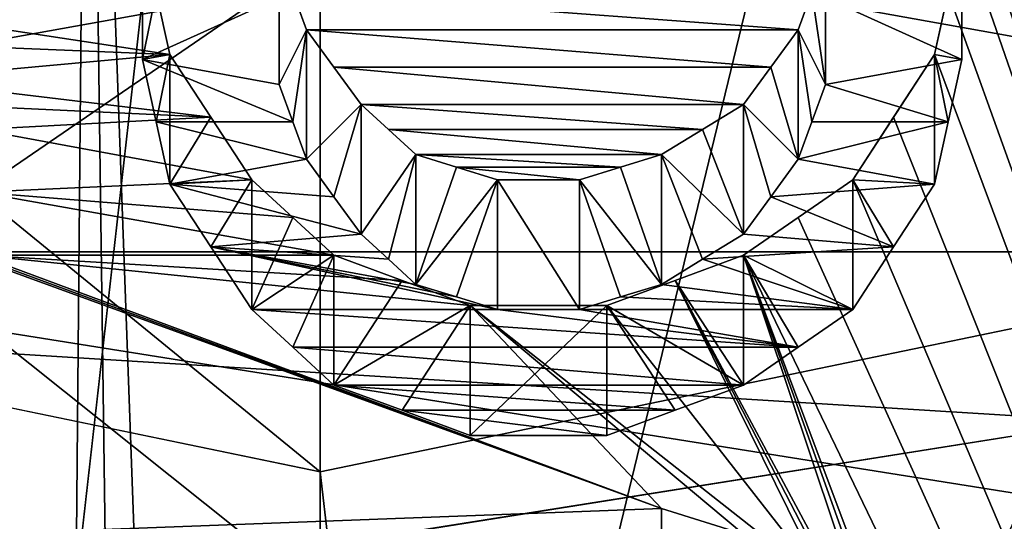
# Model space of a CAD drawing. Header units: millimetres. Extents: x -20 to 172, y -100 to 100.
# Tile 277 of 346: x 118.83 to 122.67, y 16.58 to 18.53. Entities that reach past the tile are written whole.
import ezdxf

# ---------------------------------------------------------------- set-up
doc = ezdxf.new("R2010")
doc.units = ezdxf.units.MM
doc.header["$LTSCALE"] = 37.722908
for name, color, linetype in [('1', 7, 'CONTINUOUS'), ('1792', 7, 'CONTINUOUS'), ('1803', 7, 'CONTINUOUS'), ('1820', 7, 'CONTINUOUS'), ('2112', 7, 'CONTINUOUS'), ('2113', 7, 'CONTINUOUS'), ('2114', 7, 'CONTINUOUS'), ('2115', 7, 'CONTINUOUS'), ('2116', 7, 'CONTINUOUS'), ('2117', 7, 'CONTINUOUS'), ('2118', 7, 'CONTINUOUS'), ('2119', 7, 'CONTINUOUS'), ('2128', 7, 'CONTINUOUS'), ('2186', 7, 'CONTINUOUS'), ('2187', 7, 'CONTINUOUS'), ('2188', 7, 'CONTINUOUS'), ('2189', 7, 'CONTINUOUS'), ('2190', 7, 'CONTINUOUS'), ('2191', 7, 'CONTINUOUS'), ('2192', 7, 'CONTINUOUS'), ('2193', 7, 'CONTINUOUS'), ('2194', 7, 'CONTINUOUS'), ('2195', 7, 'CONTINUOUS'), ('2196', 7, 'CONTINUOUS'), ('2197', 7, 'CONTINUOUS'), ('2198', 7, 'CONTINUOUS'), ('2199', 7, 'CONTINUOUS'), ('2248', 7, 'CONTINUOUS'), ('2249', 7, 'CONTINUOUS'), ('2406', 7, 'CONTINUOUS'), ('2407', 7, 'CONTINUOUS'), ('3', 7, 'CONTINUOUS'), ('3021', 7, 'CONTINUOUS'), ('3038', 7, 'CONTINUOUS'), ('3624', 7, 'CONTINUOUS'), ('3625', 7, 'CONTINUOUS'), ('3628', 7, 'CONTINUOUS'), ('3629', 7, 'CONTINUOUS'), ('3630', 7, 'CONTINUOUS'), ('3631', 7, 'CONTINUOUS'), ('3635', 7, 'CONTINUOUS'), ('3638', 7, 'CONTINUOUS'), ('3657', 7, 'CONTINUOUS'), ('43', 7, 'CONTINUOUS'), ('48', 7, 'CONTINUOUS')]:
    doc.layers.add(name, color=color, linetype=linetype)

msp = doc.modelspace()

# ---------------------------------------------------------------- linework, layer by layer
at = {"layer": '1', "color": 250, "linetype": 'Continuous', "true_color": 0x323232}
for points in [[(157, 14.875, -25.7643), (157, 25.7643, -14.875), (-19.8395, 14.875, -25.7643), (157, 14.875, -25.7643)], [(-19.8395, 14.875, -25.7643), (157, 25.7643, -14.875), (-19.8395, 25.7643, -14.875), (-19.8395, 14.875, -25.7643)]]:
    msp.add_3dface(points, dxfattribs=at)
at = {"layer": '1792', "color": 250, "linetype": 'Continuous', "true_color": 0x191919}
for points in [[(120, 19.3525, 88.4804), (116.325, 19.953, 89.0404), (115.3685, 18.3933, 90.1418), (120, 19.3525, 88.4804)], [(124.6315, 18.3933, 90.1418), (123.675, 19.953, 89.0404), (120, 19.3525, 88.4804), (124.6315, 18.3933, 90.1418)], [(116.325, 18.5674, 88.2404), (120, 19.3525, 88.4804), (115.3685, 18.3933, 90.1418), (116.325, 18.5674, 88.2404)], [(123.675, 18.5674, 88.2404), (124.6315, 18.3933, 90.1418), (120, 19.3525, 88.4804), (123.675, 18.5674, 88.2404)]]:
    msp.add_3dface(points, dxfattribs=at)
at = {"layer": '1803', "color": 250, "linetype": 'Continuous', "true_color": 0x323232}
for points in [[(153.1595, 4.0619, -42.0543), (153.1595, 21.125, -36.5896), (86.8405, 4.0619, -42.0543), (153.1595, 4.0619, -42.0543)], [(86.8405, 4.0619, -42.0543), (153.1595, 21.125, -36.5896), (86.8405, 21.125, -36.5896), (86.8405, 4.0619, -42.0543)]]:
    msp.add_3dface(points, dxfattribs=at)
at = {"layer": '1820', "color": 250, "linetype": 'Continuous', "true_color": 0x323232}
for points in [[(126.2299, 24.125, -41.7857), (126.2299, 8.1204, -47.5618), (122.5, 23.6544, -42.0539), (126.2299, 24.125, -41.7857)], [(122.5, 23.6544, -42.0539), (126.2299, 8.1204, -47.5618), (122.5, 23.2903, -42.2567), (122.5, 23.6544, -42.0539)], [(122.5, 23.2903, -42.2567), (126.2299, 8.1204, -47.5618), (122.5, 22.9244, -42.4563), (122.5, 23.2903, -42.2567)], [(122.5, 22.9244, -42.4563), (126.2299, 8.1204, -47.5618), (122.4468, 22.7408, -42.5549), (122.5, 22.9244, -42.4563)], [(122.4468, 22.7408, -42.5549), (126.2299, 8.1204, -47.5618), (122.3936, 22.5567, -42.6527), (122.4468, 22.7408, -42.5549)], [(122.3936, 22.5567, -42.6527), (126.2299, 8.1204, -47.5618), (122.2872, 22.3722, -42.7498), (122.3936, 22.5567, -42.6527)], [(122.2872, 22.3722, -42.7498), (126.2299, 8.1204, -47.5618), (122.1809, 22.1872, -42.8461), (122.2872, 22.3722, -42.7498)], [(122.1809, 22.1872, -42.8461), (126.2299, 8.1204, -47.5618), (122.0745, 22.0482, -42.9178), (122.1809, 22.1872, -42.8461)], [(122.0745, 22.0482, -42.9178), (126.2299, 8.1204, -47.5618), (121.9681, 21.9089, -42.9891), (122.0745, 22.0482, -42.9178)], [(121.9681, 21.9089, -42.9891), (126.2299, 8.1204, -47.5618), (121.8085, 21.8159, -43.0363), (121.9681, 21.9089, -42.9891)], [(121.8085, 21.8159, -43.0363), (126.2299, 8.1204, -47.5618), (122.3936, 19.837, -43.9836), (121.8085, 21.8159, -43.0363)], [(122.3936, 19.837, -43.9836), (126.2299, 8.1204, -47.5618), (122.4468, 19.5979, -44.0906), (122.3936, 19.837, -43.9836)], [(122.4468, 19.5979, -44.0906), (126.2299, 8.1204, -47.5618), (122.5, 19.3584, -44.1963), (122.4468, 19.5979, -44.0906)], [(122.5, 19.3584, -44.1963), (126.2299, 8.1204, -47.5618), (122.5, 19.1179, -44.3009), (122.5, 19.3584, -44.1963)], [(122.5, 19.1179, -44.3009), (126.2299, 8.1204, -47.5618), (122.5, 18.8769, -44.4041), (122.5, 19.1179, -44.3009)], [(122.5, 18.8769, -44.4041), (126.2299, 8.1204, -47.5618), (122.4468, 18.635, -44.5062), (122.5, 18.8769, -44.4041)], [(119.4149, 18.3926, -44.6069), (118.1383, 18.5867, -44.5264), (119.3617, 18.635, -44.5062), (119.4149, 18.3926, -44.6069)], [(121.9149, 18.6351, -44.5061), (121.8617, 18.4897, -44.5667), (119.8936, 18.6351, -44.5061), (121.9149, 18.6351, -44.5061)], [(119.8936, 18.6351, -44.5061), (121.8617, 18.4897, -44.5667), (119.9468, 18.4897, -44.5667), (119.8936, 18.6351, -44.5061)], [(122.4468, 18.635, -44.5062), (126.2299, 8.1204, -47.5618), (122.3936, 18.3926, -44.6069), (122.4468, 18.635, -44.5062)], [(118.2447, 18.4411, -44.5869), (118.1383, 18.5867, -44.5264), (119.4149, 18.3926, -44.6069), (118.2447, 18.4411, -44.5869)], [(121.8617, 18.4897, -44.5667), (121.7553, 18.344, -44.6269), (119.9468, 18.4897, -44.5667), (121.8617, 18.4897, -44.5667)], [(119.9468, 18.4897, -44.5667), (121.7553, 18.344, -44.6269), (120.0532, 18.344, -44.6269), (119.9468, 18.4897, -44.5667)], [(118.3511, 18.2954, -44.6469), (118.2447, 18.4411, -44.5869), (119.4149, 18.3926, -44.6069), (118.3511, 18.2954, -44.6469)], [(119.5745, 18.1492, -44.7065), (118.3511, 18.2954, -44.6469), (119.4149, 18.3926, -44.6069), (119.5745, 18.1492, -44.7065)], [(122.3936, 18.3926, -44.6069), (126.2299, 8.1204, -47.5618), (122.234, 18.1492, -44.7065), (122.3936, 18.3926, -44.6069)], [(121.6489, 18.1981, -44.6866), (120.1596, 18.1981, -44.6866), (120.0532, 18.344, -44.6269), (121.6489, 18.1981, -44.6866)], [(121.7553, 18.344, -44.6269), (121.6489, 18.1981, -44.6866), (120.0532, 18.344, -44.6269), (121.7553, 18.344, -44.6269)], [(118.5107, 18.198, -44.6866), (118.3511, 18.2954, -44.6469), (119.5745, 18.1492, -44.7065), (118.5107, 18.198, -44.6866)], [(118.6702, 18.1006, -44.7262), (118.5107, 18.198, -44.6866), (119.5745, 18.1492, -44.7065), (118.6702, 18.1006, -44.7262)], [(120.266, 18.1006, -44.7262), (120.1596, 18.1981, -44.6866), (121.4893, 18.1006, -44.7262), (120.266, 18.1006, -44.7262)], [(121.4893, 18.1006, -44.7262), (120.1596, 18.1981, -44.6866), (121.6489, 18.1981, -44.6866), (121.4893, 18.1006, -44.7262)], [(119.734, 17.9054, -44.8047), (118.6702, 18.1006, -44.7262), (119.5745, 18.1492, -44.7065), (119.734, 17.9054, -44.8047)], [(122.234, 18.1492, -44.7065), (126.2299, 8.1204, -47.5618), (122.0745, 17.9054, -44.8047), (122.234, 18.1492, -44.7065)], [(118.6702, 17.8564, -44.8242), (118.6702, 18.1006, -44.7262), (119.734, 17.9054, -44.8047), (118.6702, 17.8564, -44.8242)], [(120.3723, 18.003, -44.7655), (120.266, 18.1006, -44.7262), (121.3298, 18.003, -44.7655), (120.3723, 18.003, -44.7655)], [(121.3298, 18.003, -44.7655), (120.266, 18.1006, -44.7262), (121.4893, 18.1006, -44.7262), (121.3298, 18.003, -44.7655)], [(120.5319, 17.9542, -44.7851), (120.3723, 18.003, -44.7655), (121.1702, 17.9542, -44.7851), (120.5319, 17.9542, -44.7851)], [(121.1702, 17.9542, -44.7851), (120.3723, 18.003, -44.7655), (121.3298, 18.003, -44.7655), (121.1702, 17.9542, -44.7851)], [(120.6915, 17.9054, -44.8047), (120.5319, 17.9542, -44.7851), (121.0106, 17.9054, -44.8047), (120.6915, 17.9054, -44.8047)], [(121.0106, 17.9054, -44.8047), (120.5319, 17.9542, -44.7851), (121.1702, 17.9542, -44.7851), (121.0106, 17.9054, -44.8047)], [(119.8937, 17.7586, -44.8631), (118.6702, 17.8564, -44.8242), (119.734, 17.9054, -44.8047), (119.8937, 17.7586, -44.8631)], [(122.0745, 17.9054, -44.8047), (126.2299, 8.1204, -47.5618), (121.8616, 17.7586, -44.8631), (122.0745, 17.9054, -44.8047)], [(118.6702, 17.6117, -44.921), (118.6702, 17.8564, -44.8242), (120.0532, 17.6117, -44.921), (118.6702, 17.6117, -44.921)], [(120.0532, 17.6117, -44.921), (118.6702, 17.8564, -44.8242), (119.8937, 17.7586, -44.8631), (120.0532, 17.6117, -44.921)], [(121.8616, 17.7586, -44.8631), (126.2299, 8.1204, -47.5618), (121.6489, 17.6117, -44.921), (121.8616, 17.7586, -44.8631)], [(118.3511, 17.7097, -44.8824), (118.5107, 17.6607, -44.9017), (121.3298, 16.625, -45.2954), (118.3511, 17.7097, -44.8824)], [(118.6702, 16.5257, -45.3317), (118.3511, 17.7097, -44.8824), (121.3298, 16.625, -45.2954), (118.6702, 16.5257, -45.3317)], [(118.6702, 17.6117, -44.921), (121.3298, 16.625, -45.2954), (118.5107, 17.6607, -44.9017), (118.6702, 17.6117, -44.921)], [(120.5851, 17.4153, -44.9975), (118.6702, 17.6117, -44.921), (120.3192, 17.5135, -44.9593), (120.5851, 17.4153, -44.9975)], [(118.6702, 17.6117, -44.921), (120.5851, 17.4153, -44.9975), (121.3298, 16.625, -45.2954), (118.6702, 17.6117, -44.921)], [(120.3192, 17.5135, -44.9593), (118.6702, 17.6117, -44.921), (120.0532, 17.6117, -44.921), (120.3192, 17.5135, -44.9593)], [(121.3829, 17.5135, -44.9593), (121.6489, 17.6117, -44.921), (122.1809, 16.0274, -45.5103), (121.3829, 17.5135, -44.9593)], [(121.6489, 17.6117, -44.921), (126.2299, 8.1204, -47.5618), (122.3936, 15.6266, -45.6494), (121.6489, 17.6117, -44.921)], [(122.1809, 16.0274, -45.5103), (121.6489, 17.6117, -44.921), (122.2873, 15.8271, -45.5803), (122.1809, 16.0274, -45.5103)], [(122.2873, 15.8271, -45.5803), (121.6489, 17.6117, -44.921), (122.3936, 15.6266, -45.6494), (122.2873, 15.8271, -45.5803)], [(121.117, 17.4153, -44.9975), (121.3829, 17.5135, -44.9593), (121.9681, 16.3267, -45.4037), (121.117, 17.4153, -44.9975)], [(121.9681, 16.3267, -45.4037), (121.3829, 17.5135, -44.9593), (122.0745, 16.1771, -45.4573), (121.9681, 16.3267, -45.4037)], [(122.0745, 16.1771, -45.4573), (121.3829, 17.5135, -44.9593), (122.1809, 16.0274, -45.5103), (122.0745, 16.1771, -45.4573)], [(120.5851, 17.4153, -44.9975), (121.117, 17.4153, -44.9975), (121.9681, 16.3267, -45.4037), (120.5851, 17.4153, -44.9975)], [(121.3298, 16.625, -45.2954), (120.5851, 17.4153, -44.9975), (121.6489, 16.5257, -45.3317), (121.3298, 16.625, -45.2954)], [(121.6489, 16.5257, -45.3317), (120.5851, 17.4153, -44.9975), (121.9681, 16.3267, -45.4037), (121.6489, 16.5257, -45.3317)], [(121.3298, 16.3764, -45.3859), (118.6702, 16.5257, -45.3317), (121.3298, 16.625, -45.2954), (121.3298, 16.3764, -45.3859)]]:
    msp.add_3dface(points, dxfattribs=at)
at = {"layer": '2112', "color": 250, "linetype": 'Continuous', "true_color": 0x323232}
msp.add_3dface([(119.3085, 18.3731, -43.5315), (119.3085, 18.8769, -44.4041), (119.3085, 18.6145, -43.4288), (119.3085, 18.3731, -43.5315)], dxfattribs=at)
at = {"layer": '2113', "color": 250, "linetype": 'Continuous', "true_color": 0x323232}
for points in [[(119.3617, 18.635, -44.5062), (119.3085, 18.8769, -44.4041), (119.3085, 18.3731, -43.5315), (119.3617, 18.635, -44.5062)], [(119.4149, 18.3926, -44.6069), (119.3617, 18.635, -44.5062), (119.3085, 18.3731, -43.5315), (119.4149, 18.3926, -44.6069)], [(119.3617, 18.1309, -43.6329), (119.4149, 18.3926, -44.6069), (119.3085, 18.3731, -43.5315), (119.3617, 18.1309, -43.6329)], [(119.4149, 17.8881, -43.733), (119.4149, 18.3926, -44.6069), (119.3617, 18.1309, -43.6329), (119.4149, 17.8881, -43.733)]]:
    msp.add_3dface(points, dxfattribs=at)
at = {"layer": '2114', "color": 250, "linetype": 'Continuous', "true_color": 0x323232}
for points in [[(119.5745, 18.1492, -44.7065), (119.4149, 18.3926, -44.6069), (119.4149, 17.8881, -43.733), (119.5745, 18.1492, -44.7065)], [(119.734, 17.9054, -44.8047), (119.5745, 18.1492, -44.7065), (119.4149, 17.8881, -43.733), (119.734, 17.9054, -44.8047)], [(119.5746, 17.6443, -43.832), (119.734, 17.9054, -44.8047), (119.4149, 17.8881, -43.733), (119.5746, 17.6443, -43.832)], [(119.734, 17.4001, -43.9295), (119.734, 17.9054, -44.8047), (119.5746, 17.6443, -43.832), (119.734, 17.4001, -43.9295)]]:
    msp.add_3dface(points, dxfattribs=at)
at = {"layer": '2115', "color": 250, "linetype": 'Continuous', "true_color": 0x323232}
for points in [[(119.8937, 17.7586, -44.8631), (119.734, 17.9054, -44.8047), (119.734, 17.4001, -43.9295), (119.8937, 17.7586, -44.8631)], [(120.0532, 17.6117, -44.921), (119.8937, 17.7586, -44.8631), (119.734, 17.4001, -43.9295), (120.0532, 17.6117, -44.921)], [(119.8937, 17.253, -43.9874), (120.0532, 17.6117, -44.921), (119.734, 17.4001, -43.9295), (119.8937, 17.253, -43.9874)], [(120.0532, 17.1059, -44.0449), (120.0532, 17.6117, -44.921), (119.8937, 17.253, -43.9874), (120.0532, 17.1059, -44.0449)]]:
    msp.add_3dface(points, dxfattribs=at)
at = {"layer": '2116', "color": 250, "linetype": 'Continuous', "true_color": 0x323232}
for points in [[(120.1596, 18.1981, -44.6866), (120.266, 18.1006, -44.7262), (120.3723, 18.003, -44.7655), (120.1596, 18.1981, -44.6866)], [(120.1596, 18.1981, -44.6866), (120.3723, 18.003, -44.7655), (120.1596, 17.6932, -43.8122), (120.1596, 18.1981, -44.6866)], [(120.1596, 17.6932, -43.8122), (120.3723, 18.003, -44.7655), (120.266, 17.5956, -43.8515), (120.1596, 17.6932, -43.8122)], [(120.3723, 18.003, -44.7655), (120.3723, 17.4979, -43.8906), (120.266, 17.5956, -43.8515), (120.3723, 18.003, -44.7655)]]:
    msp.add_3dface(points, dxfattribs=at)
at = {"layer": '2117', "color": 250, "linetype": 'Continuous', "true_color": 0x323232}
for points in [[(120.1596, 18.1981, -44.6866), (119.9468, 18.4897, -44.5667), (120.0532, 18.344, -44.6269), (120.1596, 18.1981, -44.6866)], [(119.9468, 18.4897, -44.5667), (120.1596, 18.1981, -44.6866), (119.9468, 17.9853, -43.6931), (119.9468, 18.4897, -44.5667)], [(119.9468, 17.9853, -43.6931), (120.1596, 18.1981, -44.6866), (120.0532, 17.8394, -43.7529), (119.9468, 17.9853, -43.6931)], [(120.0532, 17.8394, -43.7529), (120.1596, 18.1981, -44.6866), (120.1596, 17.6932, -43.8122), (120.0532, 17.8394, -43.7529)]]:
    msp.add_3dface(points, dxfattribs=at)
at = {"layer": '2118', "color": 250, "linetype": 'Continuous', "true_color": 0x323232}
for points in [[(119.8404, 18.7803, -44.4451), (119.8936, 18.6351, -44.5061), (119.9468, 18.4897, -44.5667), (119.8404, 18.7803, -44.4451)], [(119.8404, 18.7803, -44.4451), (119.9468, 18.4897, -44.5667), (119.8404, 18.2763, -43.5722), (119.8404, 18.7803, -44.4451)], [(119.8404, 18.2763, -43.5722), (119.9468, 18.4897, -44.5667), (119.8936, 18.1309, -43.6329), (119.8404, 18.2763, -43.5722)], [(119.8936, 18.1309, -43.6329), (119.9468, 18.4897, -44.5667), (119.9468, 17.9853, -43.6931), (119.8936, 18.1309, -43.6329)]]:
    msp.add_3dface(points, dxfattribs=at)
at = {"layer": '2119', "color": 250, "linetype": 'Continuous', "true_color": 0x323232}
msp.add_3dface([(119.8404, 18.6144, -43.4289), (119.8404, 18.7803, -44.4451), (119.8404, 18.2763, -43.5722), (119.8404, 18.6144, -43.4289)], dxfattribs=at)
at = {"layer": '2128', "color": 250, "linetype": 'Continuous', "true_color": 0x323232}
for points in [[(119.3085, 18.3731, -43.5315), (119.3085, 18.6145, -43.4288), (119.8404, 18.6144, -43.4289), (119.3085, 18.3731, -43.5315)], [(119.3085, 18.3731, -43.5315), (119.8404, 18.6144, -43.4289), (119.8404, 18.2763, -43.5722), (119.3085, 18.3731, -43.5315)], [(122.5, 18.6145, -43.4288), (122.5, 18.3731, -43.5315), (121.9681, 18.6144, -43.4289), (122.5, 18.6145, -43.4288)], [(122.5, 18.3731, -43.5315), (121.9681, 18.2763, -43.5722), (121.9681, 18.6144, -43.4289), (122.5, 18.3731, -43.5315)], [(119.3617, 18.1309, -43.6329), (119.3085, 18.3731, -43.5315), (119.8936, 18.1309, -43.6329), (119.3617, 18.1309, -43.6329)], [(119.3085, 18.3731, -43.5315), (119.8404, 18.2763, -43.5722), (119.8936, 18.1309, -43.6329), (119.3085, 18.3731, -43.5315)], [(122.5, 18.3731, -43.5315), (122.4468, 18.1309, -43.6329), (121.9681, 18.2763, -43.5722), (122.5, 18.3731, -43.5315)], [(122.4468, 18.1309, -43.6329), (121.9149, 18.1309, -43.6329), (121.9681, 18.2763, -43.5722), (122.4468, 18.1309, -43.6329)], [(119.4149, 17.8881, -43.733), (119.3617, 18.1309, -43.6329), (119.9468, 17.9853, -43.6931), (119.4149, 17.8881, -43.733)], [(119.3617, 18.1309, -43.6329), (119.8936, 18.1309, -43.6329), (119.9468, 17.9853, -43.6931), (119.3617, 18.1309, -43.6329)], [(122.4468, 18.1309, -43.6329), (122.3936, 17.8881, -43.733), (121.8617, 17.9853, -43.6931), (122.4468, 18.1309, -43.6329)], [(122.4468, 18.1309, -43.6329), (121.8617, 17.9853, -43.6931), (121.9149, 18.1309, -43.6329), (122.4468, 18.1309, -43.6329)], [(119.4149, 17.8881, -43.733), (119.9468, 17.9853, -43.6931), (120.0532, 17.8394, -43.7529), (119.4149, 17.8881, -43.733)], [(122.3936, 17.8881, -43.733), (121.7553, 17.8394, -43.7529), (121.8617, 17.9853, -43.6931), (122.3936, 17.8881, -43.733)], [(119.5746, 17.6443, -43.832), (119.4149, 17.8881, -43.733), (120.1596, 17.6932, -43.8122), (119.5746, 17.6443, -43.832)], [(119.4149, 17.8881, -43.733), (120.0532, 17.8394, -43.7529), (120.1596, 17.6932, -43.8122), (119.4149, 17.8881, -43.733)], [(122.3936, 17.8881, -43.733), (122.234, 17.6443, -43.832), (121.7553, 17.8394, -43.7529), (122.3936, 17.8881, -43.733)], [(122.234, 17.6443, -43.832), (121.6489, 17.6932, -43.8122), (121.7553, 17.8394, -43.7529), (122.234, 17.6443, -43.832)], [(119.5746, 17.6443, -43.832), (120.1596, 17.6932, -43.8122), (120.266, 17.5956, -43.8515), (119.5746, 17.6443, -43.832)], [(122.234, 17.6443, -43.832), (121.4893, 17.5956, -43.8515), (121.6489, 17.6932, -43.8122), (122.234, 17.6443, -43.832)], [(119.734, 17.4001, -43.9295), (119.5746, 17.6443, -43.832), (120.6915, 17.4001, -43.9295), (119.734, 17.4001, -43.9295)], [(119.5746, 17.6443, -43.832), (120.3723, 17.4979, -43.8906), (120.5319, 17.449, -43.9101), (119.5746, 17.6443, -43.832)], [(120.3723, 17.4979, -43.8906), (119.5746, 17.6443, -43.832), (120.266, 17.5956, -43.8515), (120.3723, 17.4979, -43.8906)], [(119.5746, 17.6443, -43.832), (120.5319, 17.449, -43.9101), (120.6915, 17.4001, -43.9295), (119.5746, 17.6443, -43.832)], [(122.234, 17.6443, -43.832), (122.0745, 17.4001, -43.9295), (121.4893, 17.5956, -43.8515), (122.234, 17.6443, -43.832)], [(122.0745, 17.4001, -43.9295), (121.3298, 17.4979, -43.8906), (121.4893, 17.5956, -43.8515), (122.0745, 17.4001, -43.9295)], [(122.0745, 17.4001, -43.9295), (121.1702, 17.449, -43.9101), (121.3298, 17.4979, -43.8906), (122.0745, 17.4001, -43.9295)], [(122.0745, 17.4001, -43.9295), (121.0106, 17.4001, -43.9295), (121.1702, 17.449, -43.9101), (122.0745, 17.4001, -43.9295)], [(119.8937, 17.253, -43.9874), (119.734, 17.4001, -43.9295), (121.8616, 17.2531, -43.9874), (119.8937, 17.253, -43.9874)], [(121.8616, 17.2531, -43.9874), (119.734, 17.4001, -43.9295), (120.6915, 17.4001, -43.9295), (121.8616, 17.2531, -43.9874)], [(121.8616, 17.2531, -43.9874), (120.6915, 17.4001, -43.9295), (121.0106, 17.4001, -43.9295), (121.8616, 17.2531, -43.9874)], [(122.0745, 17.4001, -43.9295), (121.8616, 17.2531, -43.9874), (121.0106, 17.4001, -43.9295), (122.0745, 17.4001, -43.9295)], [(119.8937, 17.253, -43.9874), (121.8616, 17.2531, -43.9874), (121.6489, 17.1059, -44.0449), (119.8937, 17.253, -43.9874)], [(120.0532, 17.1059, -44.0449), (119.8937, 17.253, -43.9874), (121.6489, 17.1059, -44.0449), (120.0532, 17.1059, -44.0449)], [(120.0532, 17.1059, -44.0449), (121.6489, 17.1059, -44.0449), (121.3829, 17.0075, -44.083), (120.0532, 17.1059, -44.0449)], [(120.0532, 17.1059, -44.0449), (121.3829, 17.0075, -44.083), (120.3192, 17.0075, -44.083), (120.0532, 17.1059, -44.0449)], [(121.3829, 17.0075, -44.083), (121.117, 16.9091, -44.1208), (120.3192, 17.0075, -44.083), (121.3829, 17.0075, -44.083)], [(121.117, 16.9091, -44.1208), (120.5851, 16.9091, -44.1208), (120.3192, 17.0075, -44.083), (121.117, 16.9091, -44.1208)]]:
    msp.add_3dface(points, dxfattribs=at)
at = {"layer": '2186', "color": 250, "linetype": 'Continuous', "true_color": 0x323232}
msp.add_3dface([(122.5, 18.6145, -43.4288), (122.5, 18.8769, -44.4041), (122.5, 18.3731, -43.5315), (122.5, 18.6145, -43.4288)], dxfattribs=at)
at = {"layer": '2187', "color": 250, "linetype": 'Continuous', "true_color": 0x323232}
for points in [[(122.5, 18.8769, -44.4041), (122.4468, 18.635, -44.5062), (122.3936, 18.3926, -44.6069), (122.5, 18.8769, -44.4041)], [(122.5, 18.8769, -44.4041), (122.3936, 18.3926, -44.6069), (122.5, 18.3731, -43.5315), (122.5, 18.8769, -44.4041)], [(122.5, 18.3731, -43.5315), (122.3936, 18.3926, -44.6069), (122.4468, 18.1309, -43.6329), (122.5, 18.3731, -43.5315)], [(122.4468, 18.1309, -43.6329), (122.3936, 18.3926, -44.6069), (122.3936, 17.8881, -43.733), (122.4468, 18.1309, -43.6329)]]:
    msp.add_3dface(points, dxfattribs=at)
at = {"layer": '2188', "color": 250, "linetype": 'Continuous', "true_color": 0x323232}
for points in [[(122.3936, 18.3926, -44.6069), (122.234, 18.1492, -44.7065), (122.0745, 17.9054, -44.8047), (122.3936, 18.3926, -44.6069)], [(122.3936, 18.3926, -44.6069), (122.0745, 17.9054, -44.8047), (122.3936, 17.8881, -43.733), (122.3936, 18.3926, -44.6069)], [(122.3936, 17.8881, -43.733), (122.0745, 17.9054, -44.8047), (122.234, 17.6443, -43.832), (122.3936, 17.8881, -43.733)], [(122.234, 17.6443, -43.832), (122.0745, 17.9054, -44.8047), (122.0745, 17.4001, -43.9295), (122.234, 17.6443, -43.832)]]:
    msp.add_3dface(points, dxfattribs=at)
at = {"layer": '2189', "color": 250, "linetype": 'Continuous', "true_color": 0x323232}
for points in [[(122.0745, 17.9054, -44.8047), (121.8616, 17.7586, -44.8631), (121.6489, 17.6117, -44.921), (122.0745, 17.9054, -44.8047)], [(122.0745, 17.9054, -44.8047), (121.6489, 17.6117, -44.921), (122.0745, 17.4001, -43.9295), (122.0745, 17.9054, -44.8047)], [(122.0745, 17.4001, -43.9295), (121.6489, 17.6117, -44.921), (121.8616, 17.2531, -43.9874), (122.0745, 17.4001, -43.9295)], [(121.8616, 17.2531, -43.9874), (121.6489, 17.6117, -44.921), (121.6489, 17.1059, -44.0449), (121.8616, 17.2531, -43.9874)]]:
    msp.add_3dface(points, dxfattribs=at)
at = {"layer": '2190', "color": 250, "linetype": 'Continuous', "true_color": 0x323232}
for points in [[(121.6489, 17.6117, -44.921), (121.3829, 17.5135, -44.9593), (121.6489, 17.1059, -44.0449), (121.6489, 17.6117, -44.921)], [(121.117, 17.4153, -44.9975), (121.6489, 17.1059, -44.0449), (121.3829, 17.5135, -44.9593), (121.117, 17.4153, -44.9975)], [(121.6489, 17.1059, -44.0449), (121.117, 17.4153, -44.9975), (121.3829, 17.0075, -44.083), (121.6489, 17.1059, -44.0449)], [(121.3829, 17.0075, -44.083), (121.117, 17.4153, -44.9975), (121.117, 16.9091, -44.1208), (121.3829, 17.0075, -44.083)]]:
    msp.add_3dface(points, dxfattribs=at)
at = {"layer": '2191', "color": 250, "linetype": 'Continuous', "true_color": 0x323232}
for points in [[(121.117, 17.4153, -44.9975), (120.5851, 17.4153, -44.9975), (120.5851, 16.9091, -44.1208), (121.117, 17.4153, -44.9975)], [(121.117, 16.9091, -44.1208), (121.117, 17.4153, -44.9975), (120.5851, 16.9091, -44.1208), (121.117, 16.9091, -44.1208)]]:
    msp.add_3dface(points, dxfattribs=at)
at = {"layer": '2192', "color": 250, "linetype": 'Continuous', "true_color": 0x323232}
for points in [[(120.3192, 17.5135, -44.9593), (120.0532, 17.6117, -44.921), (120.0532, 17.1059, -44.0449), (120.3192, 17.5135, -44.9593)], [(120.5851, 17.4153, -44.9975), (120.3192, 17.5135, -44.9593), (120.0532, 17.1059, -44.0449), (120.5851, 17.4153, -44.9975)], [(120.5851, 17.4153, -44.9975), (120.0532, 17.1059, -44.0449), (120.3192, 17.0075, -44.083), (120.5851, 17.4153, -44.9975)], [(120.5851, 16.9091, -44.1208), (120.5851, 17.4153, -44.9975), (120.3192, 17.0075, -44.083), (120.5851, 16.9091, -44.1208)]]:
    msp.add_3dface(points, dxfattribs=at)
at = {"layer": '2193', "color": 250, "linetype": 'Continuous', "true_color": 0x323232}
for points in [[(120.3723, 18.003, -44.7655), (120.5319, 17.9542, -44.7851), (120.3723, 17.4979, -43.8906), (120.3723, 18.003, -44.7655)], [(120.6915, 17.9054, -44.8047), (120.3723, 17.4979, -43.8906), (120.5319, 17.9542, -44.7851), (120.6915, 17.9054, -44.8047)], [(120.3723, 17.4979, -43.8906), (120.6915, 17.9054, -44.8047), (120.5319, 17.449, -43.9101), (120.3723, 17.4979, -43.8906)], [(120.5319, 17.449, -43.9101), (120.6915, 17.9054, -44.8047), (120.6915, 17.4001, -43.9295), (120.5319, 17.449, -43.9101)]]:
    msp.add_3dface(points, dxfattribs=at)
at = {"layer": '2194', "color": 250, "linetype": 'Continuous', "true_color": 0x323232}
for points in [[(120.6915, 17.9054, -44.8047), (121.0106, 17.9054, -44.8047), (121.0106, 17.4001, -43.9295), (120.6915, 17.9054, -44.8047)], [(120.6915, 17.4001, -43.9295), (120.6915, 17.9054, -44.8047), (121.0106, 17.4001, -43.9295), (120.6915, 17.4001, -43.9295)]]:
    msp.add_3dface(points, dxfattribs=at)
at = {"layer": '2195', "color": 250, "linetype": 'Continuous', "true_color": 0x323232}
for points in [[(121.1702, 17.9542, -44.7851), (121.3298, 18.003, -44.7655), (121.3298, 17.4979, -43.8906), (121.1702, 17.9542, -44.7851)], [(121.0106, 17.9054, -44.8047), (121.1702, 17.9542, -44.7851), (121.3298, 17.4979, -43.8906), (121.0106, 17.9054, -44.8047)], [(121.0106, 17.4001, -43.9295), (121.0106, 17.9054, -44.8047), (121.1702, 17.449, -43.9101), (121.0106, 17.4001, -43.9295)], [(121.1702, 17.449, -43.9101), (121.0106, 17.9054, -44.8047), (121.3298, 17.4979, -43.8906), (121.1702, 17.449, -43.9101)]]:
    msp.add_3dface(points, dxfattribs=at)
at = {"layer": '2196', "color": 250, "linetype": 'Continuous', "true_color": 0x323232}
for points in [[(121.4893, 18.1006, -44.7262), (121.6489, 18.1981, -44.6866), (121.6489, 17.6932, -43.8122), (121.4893, 18.1006, -44.7262)], [(121.3298, 18.003, -44.7655), (121.4893, 18.1006, -44.7262), (121.6489, 17.6932, -43.8122), (121.3298, 18.003, -44.7655)], [(121.3298, 17.4979, -43.8906), (121.3298, 18.003, -44.7655), (121.4893, 17.5956, -43.8515), (121.3298, 17.4979, -43.8906)], [(121.4893, 17.5956, -43.8515), (121.3298, 18.003, -44.7655), (121.6489, 17.6932, -43.8122), (121.4893, 17.5956, -43.8515)]]:
    msp.add_3dface(points, dxfattribs=at)
at = {"layer": '2197', "color": 250, "linetype": 'Continuous', "true_color": 0x323232}
for points in [[(121.7553, 18.344, -44.6269), (121.8617, 18.4897, -44.5667), (121.8617, 17.9853, -43.6931), (121.7553, 18.344, -44.6269)], [(121.6489, 18.1981, -44.6866), (121.7553, 18.344, -44.6269), (121.8617, 17.9853, -43.6931), (121.6489, 18.1981, -44.6866)], [(121.6489, 17.6932, -43.8122), (121.6489, 18.1981, -44.6866), (121.7553, 17.8394, -43.7529), (121.6489, 17.6932, -43.8122)], [(121.7553, 17.8394, -43.7529), (121.6489, 18.1981, -44.6866), (121.8617, 17.9853, -43.6931), (121.7553, 17.8394, -43.7529)]]:
    msp.add_3dface(points, dxfattribs=at)
at = {"layer": '2198', "color": 250, "linetype": 'Continuous', "true_color": 0x323232}
for points in [[(121.9149, 18.6351, -44.5061), (121.9681, 18.7803, -44.4451), (121.9681, 18.2763, -43.5722), (121.9149, 18.6351, -44.5061)], [(121.8617, 18.4897, -44.5667), (121.9149, 18.6351, -44.5061), (121.9681, 18.2763, -43.5722), (121.8617, 18.4897, -44.5667)], [(121.8617, 17.9853, -43.6931), (121.8617, 18.4897, -44.5667), (121.9149, 18.1309, -43.6329), (121.8617, 17.9853, -43.6931)], [(121.9149, 18.1309, -43.6329), (121.8617, 18.4897, -44.5667), (121.9681, 18.2763, -43.5722), (121.9149, 18.1309, -43.6329)]]:
    msp.add_3dface(points, dxfattribs=at)
at = {"layer": '2199', "color": 250, "linetype": 'Continuous', "true_color": 0x323232}
msp.add_3dface([(121.9681, 18.2763, -43.5722), (121.9681, 18.7803, -44.4451), (121.9681, 18.6144, -43.4289), (121.9681, 18.2763, -43.5722)], dxfattribs=at)
at = {"layer": '2248', "color": 250, "linetype": 'Continuous', "true_color": 0x323232}
msp.add_3dface([(121.3298, 16.3764, -45.3859), (121.3298, 16.625, -45.2954), (121.3298, 16.1174, -44.4161), (121.3298, 16.3764, -45.3859)], dxfattribs=at)
at = {"layer": '2249', "color": 250, "linetype": 'Continuous', "true_color": 0x323232}
msp.add_3dface([(121.3298, 16.625, -45.2954), (121.6489, 16.5257, -45.3317), (121.3298, 16.1174, -44.4161), (121.3298, 16.625, -45.2954)], dxfattribs=at)
at = {"layer": '2406', "color": 250, "linetype": 'Continuous', "true_color": 0x323232}
for points in [[(81.5, 31.6164, -35.1136), (158.5, 14.6011, -44.9374), (81.5, 14.6011, -44.9374), (81.5, 31.6164, -35.1136)], [(158.5, 31.6164, -35.1136), (158.5, 14.6011, -44.9374), (81.5, 31.6164, -35.1136), (158.5, 31.6164, -35.1136)]]:
    msp.add_3dface(points, dxfattribs=at)
at = {"layer": '2407', "color": 250, "linetype": 'Continuous', "true_color": 0x323232}
for points in [[(158.5, 32.9547, -36.5999), (158.5, 15.2191, -46.8395), (81.5, 32.9547, -36.5999), (158.5, 32.9547, -36.5999)], [(81.5, 32.9547, -36.5999), (158.5, 15.2191, -46.8395), (81.5, 15.2191, -46.8395), (81.5, 32.9547, -36.5999)]]:
    msp.add_3dface(points, dxfattribs=at)
at = {"layer": '3', "color": 250, "linetype": 'Continuous', "true_color": 0x323232}
for points in [[(157, 25.7643, 14.875), (157, 14.875, 25.7643), (-19.8395, 25.7643, 14.875), (157, 25.7643, 14.875)], [(-19.8395, 25.7643, 14.875), (157, 14.875, 25.7643), (-19.8395, 14.875, 25.7643), (-19.8395, 25.7643, 14.875)]]:
    msp.add_3dface(points, dxfattribs=at)
at = {"layer": '3021', "color": 250, "linetype": 'Continuous', "true_color": 0x323232}
for points in [[(153.1595, 21.125, 36.5896), (153.1595, 4.0619, 42.0543), (86.8405, 21.125, 36.5896), (153.1595, 21.125, 36.5896)], [(86.8405, 21.125, 36.5896), (153.1595, 4.0619, 42.0543), (86.8405, 4.0619, 42.0543), (86.8405, 21.125, 36.5896)]]:
    msp.add_3dface(points, dxfattribs=at)
at = {"layer": '3038', "color": 250, "linetype": 'Continuous', "true_color": 0x323232}
for points in [[(120.4787, 9.7674, 47.251), (126.2299, 24.125, 41.7857), (119.5213, 9.7674, 47.251), (120.4787, 9.7674, 47.251)], [(119.5213, 9.7674, 47.251), (126.2299, 24.125, 41.7857), (122.5, 22.0389, 42.9226), (119.5213, 9.7674, 47.251)], [(120.7448, 9.7137, 47.2621), (126.2299, 24.125, 41.7857), (120.4787, 9.7674, 47.251), (120.7448, 9.7137, 47.2621)], [(121.0106, 9.6599, 47.2731), (126.2299, 24.125, 41.7857), (120.7448, 9.7137, 47.2621), (121.0106, 9.6599, 47.2731)], [(121.1703, 9.6061, 47.2841), (126.2299, 24.125, 41.7857), (121.0106, 9.6599, 47.2731), (121.1703, 9.6061, 47.2841)], [(121.3298, 9.5523, 47.295), (126.2299, 24.125, 41.7857), (121.1703, 9.6061, 47.2841), (121.3298, 9.5523, 47.295)], [(121.5427, 9.4444, 47.3167), (126.2299, 24.125, 41.7857), (121.3298, 9.5523, 47.295), (121.5427, 9.4444, 47.3167)], [(121.7553, 9.3366, 47.3381), (126.2299, 24.125, 41.7857), (121.5427, 9.4444, 47.3167), (121.7553, 9.3366, 47.3381)], [(121.915, 9.1743, 47.3698), (126.2299, 24.125, 41.7857), (121.7553, 9.3366, 47.3381), (121.915, 9.1743, 47.3698)], [(122.0745, 9.012, 47.4009), (126.2299, 24.125, 41.7857), (121.915, 9.1743, 47.3698), (122.0745, 9.012, 47.4009)], [(122.2343, 8.7403, 47.4518), (126.2299, 24.125, 41.7857), (122.0745, 9.012, 47.4009), (122.2343, 8.7403, 47.4518)], [(122.3936, 8.4684, 47.501), (126.2299, 24.125, 41.7857), (122.2343, 8.7403, 47.4518), (122.3936, 8.4684, 47.501)], [(122.4469, 8.1402, 47.5584), (126.2299, 24.125, 41.7857), (122.3936, 8.4684, 47.501), (122.4469, 8.1402, 47.5584)], [(126.2299, 8.1204, 47.5618), (126.2299, 24.125, 41.7857), (122.4469, 8.1402, 47.5584), (126.2299, 8.1204, 47.5618)], [(119.0957, 21.4802, 43.2049), (119.5213, 9.7674, 47.251), (122.5, 22.0389, 42.9226), (119.0957, 21.4802, 43.2049)], [(113.7701, 8.1204, 47.5618), (118.9894, 9.6599, 47.2731), (119.0957, 21.4802, 43.2049), (113.7701, 8.1204, 47.5618)], [(118.2447, 21.4802, 43.2049), (113.7701, 8.1204, 47.5618), (119.0957, 21.4802, 43.2049), (118.2447, 21.4802, 43.2049)], [(118.9894, 9.6599, 47.2731), (119.2552, 9.7137, 47.2621), (119.0957, 21.4802, 43.2049), (118.9894, 9.6599, 47.2731)], [(119.5213, 9.7674, 47.251), (119.0957, 21.4802, 43.2049), (119.2552, 9.7137, 47.2621), (119.5213, 9.7674, 47.251)]]:
    msp.add_3dface(points, dxfattribs=at)
at = {"layer": '3624', "color": 250, "linetype": 'Continuous', "true_color": 0x323232}
for points in [[(81.5, 14.6011, 44.9374), (158.5, 31.6164, 35.1136), (81.5, 31.6164, 35.1136), (81.5, 14.6011, 44.9374)], [(158.5, 14.6011, 44.9374), (158.5, 31.6164, 35.1136), (81.5, 14.6011, 44.9374), (158.5, 14.6011, 44.9374)]]:
    msp.add_3dface(points, dxfattribs=at)
at = {"layer": '3625', "color": 250, "linetype": 'Continuous', "true_color": 0x323232}
for points in [[(158.5, 15.2191, 46.8395), (158.5, 32.9547, 36.5999), (81.5, 15.2191, 46.8395), (158.5, 15.2191, 46.8395)], [(81.5, 15.2191, 46.8395), (158.5, 32.9547, 36.5999), (81.5, 32.9547, 36.5999), (81.5, 15.2191, 46.8395)]]:
    msp.add_3dface(points, dxfattribs=at)
at = {"layer": '3628', "color": 150, "linetype": 'Continuous', "true_color": 0x378cff}
for points in [[(72, 10.0141, -43.8712), (72, 28.0584, -35.181), (172, 10.0141, -43.8712), (72, 10.0141, -43.8712)], [(72, 28.0584, -35.181), (172, 28.0584, -35.181), (172, 10.0141, -43.8712), (72, 28.0584, -35.181)]]:
    msp.add_3dface(points, dxfattribs=at)
at = {"layer": '3629', "color": 150, "linetype": 'Continuous', "true_color": 0x378cff}
for points in [[(72, 28.0584, 35.181), (72, 10.0141, 43.8712), (172, 28.0584, 35.181), (72, 28.0584, 35.181)], [(72, 10.0141, 43.8712), (172, 10.0141, 43.8712), (172, 28.0584, 35.181), (72, 10.0141, 43.8712)]]:
    msp.add_3dface(points, dxfattribs=at)
at = {"layer": '3630', "color": 150, "linetype": 'Continuous', "true_color": 0x378cff}
for points in [[(72, 8.836, 38.7099), (72, 24.7574, 31.0421), (172, 8.836, 38.7099), (72, 8.836, 38.7099)], [(72, 24.7574, 31.0421), (172, 24.7574, 31.0421), (172, 8.836, 38.7099), (72, 24.7574, 31.0421)]]:
    msp.add_3dface(points, dxfattribs=at)
at = {"layer": '3631', "color": 150, "linetype": 'Continuous', "true_color": 0x378cff}
for points in [[(72, 24.7574, -31.0421), (72, 8.836, -38.7099), (172, 24.7574, -31.0421), (72, 24.7574, -31.0421)], [(72, 8.836, -38.7099), (172, 8.836, -38.7099), (172, 24.7574, -31.0421), (72, 8.836, -38.7099)]]:
    msp.add_3dface(points, dxfattribs=at)
at = {"layer": '3635', "color": 7, "linetype": 'Continuous', "true_color": 0xf5f5f5}
for points in [[(120, 24.7485, 89.9434), (114.3575, -25.2677, 63.7649), (114.3566, 23.5797, 91.9678), (120, 24.7485, 89.9434)], [(120, -24.0994, 61.7414), (114.3575, -25.2677, 63.7649), (120, 24.7485, 89.9434), (120, -24.0994, 61.7414)], [(125.6434, 23.5797, 91.9678), (120, -24.0994, 61.7414), (120, 24.7485, 89.9434), (125.6434, 23.5797, 91.9678)], [(125.6425, -25.2677, 63.7649), (120, -24.0994, 61.7414), (125.6434, 23.5797, 91.9678), (125.6425, -25.2677, 63.7649)]]:
    msp.add_3dface(points, dxfattribs=at)
at = {"layer": '3638', "color": 7, "linetype": 'Continuous', "true_color": 0xf5f5f5}
for points in [[(114.3575, -30.9118, 73.5408), (120, -32.0801, 75.5643), (114.3566, 17.9363, 101.7425), (114.3575, -30.9118, 73.5408)], [(114.3566, 17.9363, 101.7425), (120, -32.0801, 75.5643), (120, 16.7675, 103.7669), (114.3566, 17.9363, 101.7425)], [(120, 16.7675, 103.7669), (125.6425, -30.9118, 73.5408), (125.6434, 17.9363, 101.7425), (120, 16.7675, 103.7669)], [(120, -32.0801, 75.5643), (125.6425, -30.9118, 73.5408), (120, 16.7675, 103.7669), (120, -32.0801, 75.5643)]]:
    msp.add_3dface(points, dxfattribs=at)
at = {"layer": '3657', "color": 7, "linetype": 'Continuous', "true_color": 0xf5f5f5}
for points in [[(116.8082, 19.3746, 102.4422), (114.3566, 17.9363, 101.7425), (120, 16.7675, 103.7669), (116.8082, 19.3746, 102.4422)], [(120, 18.947, 103.1829), (116.8082, 19.3746, 102.4422), (120, 16.7675, 103.7669), (120, 18.947, 103.1829)], [(123.1918, 19.3746, 102.4422), (120, 18.947, 103.1829), (125.6434, 17.9363, 101.7425), (123.1918, 19.3746, 102.4422)], [(120, 18.947, 103.1829), (120, 16.7675, 103.7669), (125.6434, 17.9363, 101.7425), (120, 18.947, 103.1829)]]:
    msp.add_3dface(points, dxfattribs=at)
at = {"layer": '43', "color": 250, "linetype": 'Continuous', "true_color": 0x323232}
for points in [[(118.3207, 24.9255, 24.9255), (118.3207, 17.625, 30.5274), (128.9793, 24.9255, 24.9255), (118.3207, 24.9255, 24.9255)], [(128.9793, 24.9255, 24.9255), (118.3207, 17.625, 30.5274), (128.9793, 17.625, 30.5274), (128.9793, 24.9255, 24.9255)], [(118.3207, 17.625, 30.5274), (118.3207, 9.1234, 34.0489), (128.9793, 17.625, 30.5274), (118.3207, 17.625, 30.5274)], [(128.9793, 17.625, 30.5274), (118.3207, 9.1234, 34.0489), (128.9793, 9.1234, 34.0489), (128.9793, 17.625, 30.5274)]]:
    msp.add_3dface(points, dxfattribs=at)
at = {"layer": '48', "color": 250, "linetype": 'Continuous', "true_color": 0x323232}
for points in [[(118.3207, 17.625, -30.5274), (118.3207, 24.9255, -24.9255), (128.9793, 17.625, -30.5274), (118.3207, 17.625, -30.5274)], [(128.9793, 17.625, -30.5274), (118.3207, 24.9255, -24.9255), (128.9793, 24.9255, -24.9255), (128.9793, 17.625, -30.5274)], [(118.3207, 9.1234, -34.0489), (118.3207, 17.625, -30.5274), (128.9793, 9.1234, -34.0489), (118.3207, 9.1234, -34.0489)], [(128.9793, 9.1234, -34.0489), (118.3207, 17.625, -30.5274), (128.9793, 17.625, -30.5274), (128.9793, 9.1234, -34.0489)]]:
    msp.add_3dface(points, dxfattribs=at)

doc.saveas('drawing.dxf')
